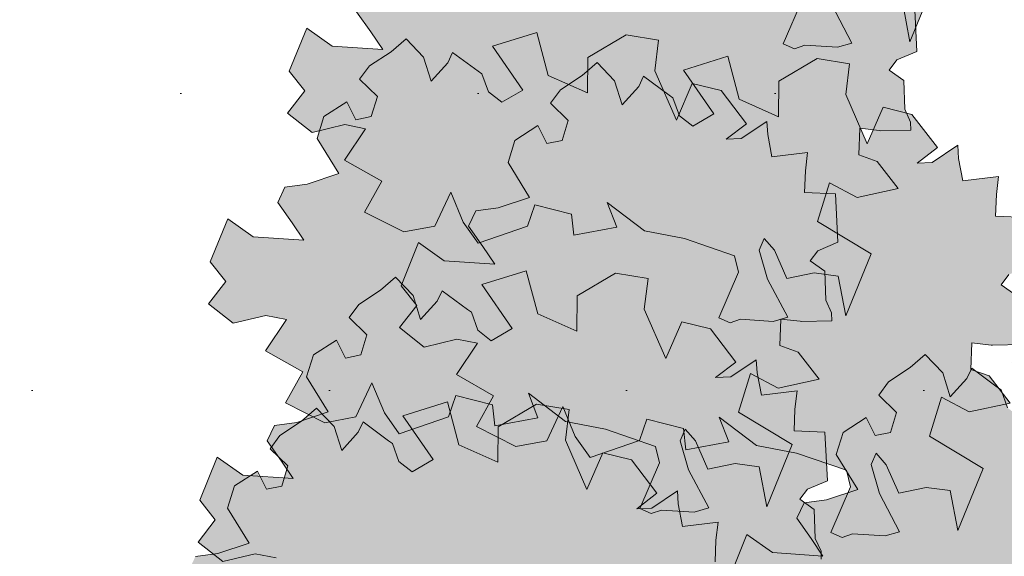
# Model space of a CAD drawing. Header units: metres. Extents: x 92403 to 95147, y 464428 to 465602.
# Tile 278 of 568: x 92436.238 to 92437.553, y 465223.874 to 465224.591. Entities that reach past the tile are written whole.
import ezdxf

# ---------------------------------------------------------------- set-up
doc = ezdxf.new("R2010")
doc.units = ezdxf.units.M
doc.layers.add('N-RO-GR-GROENSTROOK-A', color=7, linetype='CONTINUOUS', lineweight=0, true_color=0x5de817, transparency=0.7)
doc.layers.add('X-XX-AL-RMB - profiel', color=7, linetype='CONTINUOUS', lineweight=9)

msp = doc.modelspace()

# ---------------------------------------------------------------- hatches: boundary and pattern name
at = {"layer": 'N-RO-GR-GROENSTROOK-A', "transparency": 33554508}
h = msp.add_hatch(color=256, dxfattribs=at)
h.dxf.hatch_style = 1
h.paths.add_polyline_path([(92437.158469, 465224.675212), (92437.211649, 465224.665077), (92437.278526, 465224.642071), (92437.283903, 465224.620076), (92437.257559, 465224.558963), (92437.272837, 465224.552377), (92437.286598, 465224.557103), (92437.330155, 465224.554312), (92437.349571, 465224.559797), (92437.322564, 465224.610871), (92437.311594, 465224.649702), (92437.31818, 465224.66498), (92437.331769, 465224.649531), (92437.348395, 465224.611459), (92437.384778, 465224.619221), (92437.417024, 465224.614913), (92437.427063, 465224.561561), (92437.460866, 465224.644621), (92437.389331, 465224.687685), (92437.405287, 465224.739522), (92437.442432, 465224.719976), (92437.497031, 465224.73188), (92437.468903, 465224.768149), (92437.444558, 465224.776764), (92437.446047, 465224.812316), (92437.471534, 465224.809355), (92437.473599, 465224.809115), (92437.513828, 465224.809999), (92437.513595, 465224.820639), (92437.505887, 465224.837697), (92437.504636, 465224.876114), (92437.485193, 465224.890022), (92437.495385, 465224.903605), (92437.522121, 465224.914792), (92437.518861, 465224.979742), (92437.477583, 465224.981472), (92437.478793, 465225.010358), (92437.481635, 465225.034724), (92437.434057, 465225.028862), (92437.428291, 465225.058825), (92437.427207, 465225.076416), (92437.392953, 465225.053367), (92437.372891, 465225.052505), (92437.400027, 465225.073234), (92437.365997, 465225.117607), (92437.327644, 465225.127071), (92437.306345, 465225.078077), (92437.277644, 465225.144093), (92437.282739, 465225.184993), (92437.239343, 465225.192049), (92437.188144, 465225.161854), (92437.187719, 465225.114473), (92437.135381, 465225.137747), (92437.12011, 465225.195344), (92437.060815, 465225.176748), (92437.101268, 465225.118096), (92437.07328, 465225.101854), (92437.055396, 465225.115697), (92437.046782, 465225.139758), (92437.041732, 465225.143374), (92437.007676, 465225.1685), (92437.001118, 465225.154765), (92436.979027, 465225.130289), (92436.968924, 465225.162268), (92436.945507, 465225.186818), (92436.925528, 465225.169324), (92436.896647, 465225.15037), (92436.883419, 465225.132594), (92436.907162, 465225.109602), (92436.899018, 465225.082839), (92436.878549, 465225.07846), (92436.866555, 465225.102531), (92436.835823, 465225.082869), (92436.826786, 465225.053394), (92436.855514, 465225.006625), (92436.813578, 465224.99267), (92436.783763, 465224.988682), (92436.774054, 465224.968008), (92436.793209, 465224.941019), (92436.808871, 465224.917579), (92436.741443, 465224.922107), (92436.707348, 465224.946319), (92436.684125, 465224.888633), (92436.70487, 465224.862362), (92436.681781, 465224.832691), (92436.71476, 465224.806693), (92436.758111, 465224.817184), (92436.785968, 465224.811696), (92436.757951, 465224.769923), (92436.807474, 465224.74153), (92436.784687, 465224.700455), (92436.837143, 465224.673771), (92436.878562, 465224.681594), (92436.899977, 465224.727178), (92436.916501, 465224.687074), (92436.936391, 465224.659006), (92437.002356, 465224.681643), (92437.012134, 465224.71017), (92437.060763, 465224.697658), (92437.064004, 465224.669502), (92437.121407, 465224.680189), (92437.108746, 465224.713192), (92437.158481, 465224.675228)])
h = msp.add_hatch(color=256, dxfattribs=at)
h.dxf.hatch_style = 1
h.paths.add_polyline_path([(92437.072695, 465224.308944), (92437.125875, 465224.298809), (92437.192752, 465224.275803), (92437.198129, 465224.253808), (92437.171785, 465224.192695), (92437.187063, 465224.186109), (92437.200823, 465224.190835), (92437.244381, 465224.188045), (92437.263796, 465224.193529), (92437.23679, 465224.244603), (92437.22582, 465224.283435), (92437.232405, 465224.298713), (92437.245995, 465224.283264), (92437.26262, 465224.245191), (92437.299004, 465224.252953), (92437.33125, 465224.248645), (92437.341289, 465224.195294), (92437.375091, 465224.278353), (92437.303557, 465224.321417), (92437.319513, 465224.373254), (92437.356658, 465224.353709), (92437.411256, 465224.365612), (92437.383129, 465224.401881), (92437.358783, 465224.410496), (92437.360273, 465224.446048), (92437.38576, 465224.443087), (92437.387824, 465224.442848), (92437.428054, 465224.443731), (92437.42782, 465224.454372), (92437.420112, 465224.471429), (92437.418861, 465224.509846), (92437.399419, 465224.523754), (92437.409611, 465224.537337), (92437.436346, 465224.548525), (92437.433087, 465224.613474), (92437.391808, 465224.615204), (92437.393019, 465224.64409), (92437.395861, 465224.668456), (92437.348282, 465224.662594), (92437.342516, 465224.692558), (92437.341433, 465224.710148), (92437.307178, 465224.687099), (92437.287117, 465224.686238), (92437.314253, 465224.706967), (92437.280223, 465224.75134), (92437.241869, 465224.760803), (92437.220571, 465224.711809), (92437.191869, 465224.777825), (92437.196964, 465224.818725), (92437.153568, 465224.825781), (92437.10237, 465224.795586), (92437.101945, 465224.748205), (92437.049606, 465224.771479), (92437.034335, 465224.829076), (92436.975041, 465224.81048), (92437.015494, 465224.751828), (92436.987506, 465224.735586), (92436.969621, 465224.74943), (92436.961007, 465224.77349), (92436.955957, 465224.777106), (92436.921901, 465224.802232), (92436.915344, 465224.788497), (92436.893253, 465224.764021), (92436.88315, 465224.796), (92436.859732, 465224.82055), (92436.839754, 465224.803056), (92436.810872, 465224.784102), (92436.797644, 465224.766326), (92436.821387, 465224.743334), (92436.813244, 465224.716571), (92436.792775, 465224.712192), (92436.78078, 465224.736263), (92436.750048, 465224.716601), (92436.741011, 465224.687126), (92436.769739, 465224.640357), (92436.727804, 465224.626402), (92436.697989, 465224.622414), (92436.68828, 465224.601741), (92436.707434, 465224.574751), (92436.723096, 465224.551312), (92436.655668, 465224.55584), (92436.621574, 465224.580051), (92436.598351, 465224.522365), (92436.619096, 465224.496094), (92436.596006, 465224.466423), (92436.628986, 465224.440425), (92436.672337, 465224.450916), (92436.700194, 465224.445428), (92436.672177, 465224.403655), (92436.7217, 465224.375262), (92436.698913, 465224.334187), (92436.751369, 465224.307504), (92436.792787, 465224.315326), (92436.814203, 465224.360911), (92436.830727, 465224.320807), (92436.850616, 465224.292739), (92436.916582, 465224.315376), (92436.92636, 465224.343902), (92436.974988, 465224.33139), (92436.978229, 465224.303234), (92437.035632, 465224.313922), (92437.022972, 465224.346924), (92437.072707, 465224.30896)])
h = msp.add_hatch(color=256, dxfattribs=at)
h.dxf.hatch_style = 1
h.paths.add_polyline_path([(92436.967255, 465224.054148), (92437.020435, 465224.044013), (92437.087312, 465224.021008), (92437.092689, 465223.999012), (92437.066345, 465223.937899), (92437.081624, 465223.931313), (92437.095384, 465223.936039), (92437.138941, 465223.933249), (92437.158357, 465223.938734), (92437.13135, 465223.989807), (92437.12038, 465224.028639), (92437.126966, 465224.043917), (92437.140555, 465224.028468), (92437.157181, 465223.990395), (92437.193564, 465223.998158), (92437.22581, 465223.993849), (92437.23585, 465223.940498), (92437.269652, 465224.023558), (92437.198117, 465224.066622), (92437.214073, 465224.118458), (92437.251218, 465224.098913), (92437.305817, 465224.110816), (92437.277689, 465224.147086), (92437.253344, 465224.1557), (92437.254834, 465224.191252), (92437.28032, 465224.188292), (92437.282385, 465224.188052), (92437.322614, 465224.188935), (92437.322381, 465224.199576), (92437.314673, 465224.216634), (92437.313422, 465224.25505), (92437.293979, 465224.268959), (92437.304171, 465224.282542), (92437.330907, 465224.293729), (92437.327647, 465224.358679), (92437.286369, 465224.360409), (92437.287579, 465224.389295), (92437.290421, 465224.41366), (92437.242843, 465224.407798), (92437.237077, 465224.437762), (92437.235994, 465224.455353), (92437.201739, 465224.432303), (92437.181678, 465224.431442), (92437.208813, 465224.452171), (92437.174783, 465224.496544), (92437.13643, 465224.506007), (92437.115131, 465224.457014), (92437.08643, 465224.523029), (92437.091525, 465224.56393), (92437.048129, 465224.570986), (92436.99693, 465224.54079), (92436.996505, 465224.493409), (92436.944167, 465224.516683), (92436.928896, 465224.57428), (92436.869601, 465224.555685), (92436.910054, 465224.497032), (92436.882067, 465224.480791), (92436.864182, 465224.494634), (92436.855568, 465224.518694), (92436.850518, 465224.52231), (92436.816462, 465224.547437), (92436.809904, 465224.533701), (92436.787813, 465224.509226), (92436.77771, 465224.541205), (92436.754293, 465224.565754), (92436.734315, 465224.548261), (92436.705433, 465224.529307), (92436.692205, 465224.51153), (92436.715948, 465224.488538), (92436.707804, 465224.461776), (92436.687335, 465224.457396), (92436.675341, 465224.481467), (92436.644609, 465224.461805), (92436.635572, 465224.432331), (92436.6643, 465224.385561), (92436.622364, 465224.371607), (92436.592549, 465224.367619), (92436.58284, 465224.346945), (92436.601995, 465224.319955), (92436.617657, 465224.296516), (92436.550229, 465224.301044), (92436.516134, 465224.325256), (92436.492911, 465224.26757), (92436.513656, 465224.241299), (92436.490567, 465224.211628), (92436.523546, 465224.18563), (92436.566897, 465224.196121), (92436.594755, 465224.190633), (92436.566737, 465224.14886), (92436.61626, 465224.120466), (92436.593474, 465224.079391), (92436.645929, 465224.052708), (92436.687348, 465224.06053), (92436.708763, 465224.106115), (92436.725288, 465224.066011), (92436.745177, 465224.037943), (92436.811142, 465224.06058), (92436.82092, 465224.089107), (92436.869549, 465224.076594), (92436.87279, 465224.048438), (92436.930193, 465224.059126), (92436.917532, 465224.092129), (92436.967267, 465224.054164)])
h = msp.add_hatch(color=256, dxfattribs=at)
h.dxf.hatch_style = 1
h.paths.add_polyline_path([(92437.222203, 465224.0223), (92437.275383, 465224.012165), (92437.34226, 465223.989159), (92437.347637, 465223.967164), (92437.321293, 465223.906051), (92437.336571, 465223.899465), (92437.350331, 465223.904191), (92437.393889, 465223.901401), (92437.413305, 465223.906885), (92437.386298, 465223.957959), (92437.375328, 465223.996791), (92437.381914, 465224.012069), (92437.395503, 465223.99662), (92437.412129, 465223.958547), (92437.448512, 465223.966309), (92437.480758, 465223.962001), (92437.490797, 465223.90865), (92437.524599, 465223.991709), (92437.453065, 465224.034773), (92437.469021, 465224.08661), (92437.506166, 465224.067065), (92437.560765, 465224.078968), (92437.532637, 465224.115237), (92437.508291, 465224.123852), (92437.509781, 465224.159404), (92437.535268, 465224.156443), (92437.537333, 465224.156204), (92437.577562, 465224.157087), (92437.577328, 465224.167728), (92437.56962, 465224.184785), (92437.56837, 465224.223202), (92437.548927, 465224.23711), (92437.559119, 465224.250693), (92437.585855, 465224.261881), (92437.582595, 465224.32683), (92437.541317, 465224.32856), (92437.542527, 465224.357446), (92437.545369, 465224.381812), (92437.497791, 465224.37595), (92437.492025, 465224.405914), (92437.490941, 465224.423504), (92437.456687, 465224.400455), (92437.436625, 465224.399594), (92437.463761, 465224.420323), (92437.429731, 465224.464696), (92437.391377, 465224.474159), (92437.370079, 465224.425165), (92437.341378, 465224.491181), (92437.346472, 465224.532081), (92437.303077, 465224.539137), (92437.251878, 465224.508942), (92437.251453, 465224.461561), (92437.199114, 465224.484835), (92437.183843, 465224.542432), (92437.124549, 465224.523836), (92437.165002, 465224.465184), (92437.137014, 465224.448942), (92437.11913, 465224.462786), (92437.110515, 465224.486846), (92437.105466, 465224.490462), (92437.071409, 465224.515588), (92437.064852, 465224.501853), (92437.042761, 465224.477377), (92437.032658, 465224.509356), (92437.00924, 465224.533906), (92436.989262, 465224.516412), (92436.960381, 465224.497459), (92436.947152, 465224.479682), (92436.970895, 465224.45669), (92436.962752, 465224.429927), (92436.942283, 465224.425548), (92436.930288, 465224.449619), (92436.899557, 465224.429957), (92436.890519, 465224.400483), (92436.919247, 465224.353713), (92436.877312, 465224.339758), (92436.847497, 465224.33577), (92436.837788, 465224.315097), (92436.856942, 465224.288107), (92436.872604, 465224.264668), (92436.805177, 465224.269196), (92436.771082, 465224.293407), (92436.747859, 465224.235721), (92436.768604, 465224.20945), (92436.745515, 465224.179779), (92436.778494, 465224.153781), (92436.821845, 465224.164272), (92436.849702, 465224.158784), (92436.821685, 465224.117011), (92436.871208, 465224.088618), (92436.848421, 465224.047543), (92436.900877, 465224.02086), (92436.942296, 465224.028682), (92436.963711, 465224.074267), (92436.980235, 465224.034163), (92437.000125, 465224.006095), (92437.06609, 465224.028732), (92437.075868, 465224.057259), (92437.124497, 465224.044746), (92437.127738, 465224.01659), (92437.185141, 465224.027278), (92437.17248, 465224.06028), (92437.222215, 465224.022316)])
h = msp.add_hatch(color=256, dxfattribs=at)
h.dxf.hatch_style = 1
h.paths.add_polyline_path([(92436.953188, 465223.735656), (92437.006368, 465223.725521), (92437.073245, 465223.702515), (92437.078622, 465223.68052), (92437.052278, 465223.619407), (92437.067557, 465223.612821), (92437.081317, 465223.617547), (92437.124874, 465223.614757), (92437.14429, 465223.620241), (92437.117283, 465223.671315), (92437.106313, 465223.710147), (92437.112899, 465223.725425), (92437.126488, 465223.709976), (92437.143114, 465223.671903), (92437.179498, 465223.679665), (92437.211743, 465223.675357), (92437.221783, 465223.622006), (92437.255585, 465223.705065), (92437.18405, 465223.748129), (92437.200006, 465223.799966), (92437.237151, 465223.780421), (92437.29175, 465223.792324), (92437.263622, 465223.828593), (92437.239277, 465223.837208), (92437.240767, 465223.87276), (92437.266253, 465223.869799), (92437.268318, 465223.86956), (92437.308547, 465223.870443), (92437.308314, 465223.881084), (92437.300606, 465223.898141), (92437.299355, 465223.936558), (92437.279913, 465223.950466), (92437.290104, 465223.964049), (92437.31684, 465223.975237), (92437.31358, 465224.040186), (92437.272302, 465224.041916), (92437.273513, 465224.070802), (92437.276354, 465224.095168), (92437.228776, 465224.089306), (92437.22301, 465224.11927), (92437.221927, 465224.13686), (92437.187672, 465224.113811), (92437.167611, 465224.11295), (92437.194746, 465224.133679), (92437.160716, 465224.178052), (92437.122363, 465224.187515), (92437.101065, 465224.138521), (92437.072363, 465224.204537), (92437.077458, 465224.245437), (92437.034062, 465224.252493), (92436.982864, 465224.222298), (92436.982438, 465224.174917), (92436.9301, 465224.198191), (92436.914829, 465224.255788), (92436.855534, 465224.237192), (92436.895987, 465224.17854), (92436.868, 465224.162299), (92436.850115, 465224.176142), (92436.841501, 465224.200202), (92436.836451, 465224.203818), (92436.802395, 465224.228944), (92436.795838, 465224.215209), (92436.773746, 465224.190733), (92436.763643, 465224.222712), (92436.740226, 465224.247262), (92436.720248, 465224.229768), (92436.691366, 465224.210815), (92436.678138, 465224.193038), (92436.701881, 465224.170046), (92436.693737, 465224.143283), (92436.673268, 465224.138904), (92436.661274, 465224.162975), (92436.630542, 465224.143313), (92436.621505, 465224.113839), (92436.650233, 465224.067069), (92436.608297, 465224.053114), (92436.578482, 465224.049126), (92436.568774, 465224.028453), (92436.587928, 465224.001463), (92436.60359, 465223.978024), (92436.536162, 465223.982552), (92436.502067, 465224.006763), (92436.478844, 465223.949077), (92436.499589, 465223.922807), (92436.4765, 465223.893135), (92436.509479, 465223.867137), (92436.55283, 465223.877628), (92436.580688, 465223.87214), (92436.55267, 465223.830368), (92436.602194, 465223.801974), (92436.579407, 465223.760899), (92436.631863, 465223.734216), (92436.673281, 465223.742038), (92436.694697, 465223.787623), (92436.711221, 465223.747519), (92436.73111, 465223.719451), (92436.797076, 465223.742088), (92436.806853, 465223.770615), (92436.855482, 465223.758102), (92436.858723, 465223.729946), (92436.916126, 465223.740634), (92436.903465, 465223.773636), (92436.9532, 465223.735672)])
h = msp.add_hatch(color=256, dxfattribs=at)
h.dxf.hatch_style = 1
h.paths.add_polyline_path([(92437.660397, 465223.632146), (92437.713577, 465223.622011), (92437.780454, 465223.599005), (92437.785831, 465223.57701), (92437.759487, 465223.515897), (92437.774766, 465223.509311), (92437.788526, 465223.514037), (92437.832083, 465223.511247), (92437.851499, 465223.516731), (92437.824492, 465223.567805), (92437.813522, 465223.606637), (92437.820108, 465223.621915), (92437.833697, 465223.606466), (92437.850323, 465223.568393), (92437.886706, 465223.576155), (92437.918952, 465223.571847), (92437.928992, 465223.518496), (92437.962794, 465223.601555), (92437.891259, 465223.644619), (92437.907215, 465223.696456), (92437.94436, 465223.676911), (92437.998959, 465223.688814), (92437.970831, 465223.725083), (92437.946486, 465223.733698), (92437.947976, 465223.76925), (92437.973462, 465223.766289), (92437.975527, 465223.76605), (92438.015756, 465223.766933), (92438.015523, 465223.777574), (92438.007815, 465223.794631), (92438.006564, 465223.833048), (92437.987121, 465223.846956), (92437.997313, 465223.860539), (92438.024049, 465223.871727), (92438.020789, 465223.936676), (92437.979511, 465223.938406), (92437.980721, 465223.967292), (92437.983563, 465223.991658), (92437.935985, 465223.985796), (92437.930219, 465224.01576), (92437.929136, 465224.03335), (92437.894881, 465224.010301), (92437.87482, 465224.00944), (92437.901955, 465224.030169), (92437.867925, 465224.074542), (92437.829572, 465224.084005), (92437.808273, 465224.035011), (92437.779572, 465224.101027), (92437.784667, 465224.141927), (92437.741271, 465224.148983), (92437.690072, 465224.118788), (92437.689647, 465224.071407), (92437.637309, 465224.094681), (92437.622038, 465224.152278), (92437.562743, 465224.133682), (92437.603196, 465224.07503), (92437.575209, 465224.058788), (92437.557324, 465224.072631), (92437.54871, 465224.096692), (92437.54366, 465224.100308), (92437.509604, 465224.125434), (92437.503046, 465224.111699), (92437.480955, 465224.087223), (92437.470852, 465224.119202), (92437.447435, 465224.143752), (92437.427457, 465224.126258), (92437.398575, 465224.107304), (92437.385347, 465224.089528), (92437.40909, 465224.066536), (92437.400946, 465224.039773), (92437.380477, 465224.035394), (92437.368483, 465224.059465), (92437.337751, 465224.039803), (92437.328714, 465224.010328), (92437.357442, 465223.963559), (92437.315506, 465223.949604), (92437.285691, 465223.945616), (92437.275982, 465223.924943), (92437.295137, 465223.897953), (92437.310799, 465223.874514), (92437.243371, 465223.879042), (92437.209276, 465223.903253), (92437.186053, 465223.845567), (92437.206798, 465223.819296), (92437.183709, 465223.789625), (92437.216688, 465223.763627), (92437.260039, 465223.774118), (92437.287897, 465223.76863), (92437.259879, 465223.726857), (92437.309402, 465223.698464), (92437.286616, 465223.657389), (92437.339071, 465223.630705), (92437.38049, 465223.638528), (92437.401905, 465223.684113), (92437.41843, 465223.644009), (92437.438319, 465223.61594), (92437.504284, 465223.638577), (92437.514062, 465223.667104), (92437.562691, 465223.654592), (92437.565932, 465223.626436), (92437.623335, 465223.637124), (92437.610674, 465223.670126), (92437.660409, 465223.632162)])
h = msp.add_hatch(color=256, dxfattribs=at)
h.dxf.hatch_style = 1
h.paths.add_polyline_path([(92436.847749, 465223.560484), (92436.900929, 465223.550349), (92436.967806, 465223.527344), (92436.973183, 465223.505348), (92436.946839, 465223.444235), (92436.962117, 465223.437649), (92436.975877, 465223.442375), (92437.019435, 465223.439585), (92437.038851, 465223.44507), (92437.011844, 465223.496143), (92437.000874, 465223.534975), (92437.00746, 465223.550253), (92437.021049, 465223.534804), (92437.037674, 465223.496731), (92437.074058, 465223.504493), (92437.106304, 465223.500185), (92437.116343, 465223.446834), (92437.150145, 465223.529894), (92437.078611, 465223.572958), (92437.094567, 465223.624794), (92437.131712, 465223.605249), (92437.186311, 465223.617152), (92437.158183, 465223.653422), (92437.133837, 465223.662036), (92437.135327, 465223.697588), (92437.160814, 465223.694628), (92437.162879, 465223.694388), (92437.203108, 465223.695271), (92437.202874, 465223.705912), (92437.195166, 465223.72297), (92437.193915, 465223.761386), (92437.174473, 465223.775294), (92437.184665, 465223.788877), (92437.211401, 465223.800065), (92437.208141, 465223.865015), (92437.166863, 465223.866744), (92437.168073, 465223.89563), (92437.170915, 465223.919996), (92437.123337, 465223.914134), (92437.11757, 465223.944098), (92437.116487, 465223.961689), (92437.082232, 465223.938639), (92437.062171, 465223.937778), (92437.089307, 465223.958507), (92437.055277, 465224.00288), (92437.016923, 465224.012343), (92436.995625, 465223.963349), (92436.966923, 465224.029365), (92436.972018, 465224.070265), (92436.928623, 465224.077321), (92436.877424, 465224.047126), (92436.876999, 465223.999745), (92436.82466, 465224.023019), (92436.809389, 465224.080616), (92436.750095, 465224.06202), (92436.790548, 465224.003368), (92436.76256, 465223.987127), (92436.744675, 465224.00097), (92436.736061, 465224.02503), (92436.731011, 465224.028646), (92436.696955, 465224.053773), (92436.690398, 465224.040037), (92436.668307, 465224.015562), (92436.658204, 465224.04754), (92436.634786, 465224.07209), (92436.614808, 465224.054596), (92436.585926, 465224.035643), (92436.572698, 465224.017866), (92436.596441, 465223.994874), (92436.588298, 465223.968112), (92436.567829, 465223.963732), (92436.555834, 465223.987803), (92436.525102, 465223.968141), (92436.516065, 465223.938667), (92436.544793, 465223.891897), (92436.502858, 465223.877942), (92436.473043, 465223.873955), (92436.463334, 465223.853281), (92436.482488, 465223.826291), (92436.49815, 465223.802852), (92436.430722, 465223.80738), (92436.396628, 465223.831591), (92436.373405, 465223.773906), (92436.39415, 465223.747635), (92436.37106, 465223.717963), (92436.40404, 465223.691966), (92436.447391, 465223.702457), (92436.475248, 465223.696968), (92436.447231, 465223.655196), (92436.496754, 465223.626802), (92436.473967, 465223.585727), (92436.526423, 465223.559044), (92436.567842, 465223.566866), (92436.589257, 465223.612451), (92436.605781, 465223.572347), (92436.62567, 465223.544279), (92436.691636, 465223.566916), (92436.701414, 465223.595443), (92436.750042, 465223.58293), (92436.753284, 465223.554774), (92436.810686, 465223.565462), (92436.798026, 465223.598464), (92436.847761, 465223.5605)])
at = {"layer": 'X-XX-AL-RMB - profiel', "true_color": 0x1a4a17, "transparency": 33554687}
h = msp.add_hatch(dxfattribs=at)
h.set_pattern_fill('AGR-GRAS_SPORTVELD', color=99, scale=0.5, pattern_type=2)
h.set_pattern_definition([(0, (-2044.0062, 1725.29212), (0.1984375, 0.396875), [0, -0.396875])])
h.paths.add_polyline_path([(92438.365593, 465225.208142), (92431.769312, 465225.208142), (92431.769312, 465221.342343), (92438.365593, 465221.342343)])

# ---------------------------------------------------------------- linework, layer by layer
at = {"layer": 'X-XX-AL-RMB - profiel', "color": 251}
for points in [[(92437.417024, 465224.614913), (92437.427063, 465224.561561), (92437.460866, 465224.644621)], [(92436.68828, 465224.601741), (92436.707434, 465224.574751), (92436.723096, 465224.551312), (92436.655668, 465224.55584), (92436.621574, 465224.580051), (92436.598351, 465224.522365), (92436.619096, 465224.496094), (92436.596006, 465224.466423), (92436.628986, 465224.440425), (92436.672337, 465224.450916), (92436.700194, 465224.445428), (92436.672177, 465224.403655), (92436.7217, 465224.375262), (92436.698913, 465224.334187), (92436.751369, 465224.307504), (92436.792787, 465224.315326), (92436.814203, 465224.360911), (92436.830727, 465224.320807), (92436.850616, 465224.292739), (92436.916582, 465224.315376), (92436.92636, 465224.343902), (92436.974988, 465224.33139), (92436.978229, 465224.303234), (92437.035632, 465224.313922), (92437.022972, 465224.346924), (92437.072707, 465224.30896), (92437.072695, 465224.308944), (92437.125875, 465224.298809), (92437.192752, 465224.275803), (92437.198129, 465224.253808), (92437.171785, 465224.192695), (92437.187063, 465224.186109), (92437.200823, 465224.190835), (92437.244381, 465224.188045), (92437.263796, 465224.193529), (92437.23679, 465224.244603), (92437.22582, 465224.283435), (92437.232405, 465224.298713), (92437.245995, 465224.283264), (92437.26262, 465224.245191), (92437.299004, 465224.252953), (92437.33125, 465224.248645), (92437.341289, 465224.195294), (92437.375091, 465224.278353), (92437.303557, 465224.321417), (92437.319513, 465224.373254), (92437.356658, 465224.353709), (92437.411256, 465224.365612), (92437.383129, 465224.401881), (92437.358783, 465224.410496), (92437.360273, 465224.446048), (92437.38576, 465224.443087), (92437.387824, 465224.442848), (92437.428054, 465224.443731), (92437.42782, 465224.454372), (92437.420112, 465224.471429), (92437.418861, 465224.509846), (92437.399419, 465224.523754), (92437.409611, 465224.537337), (92437.436346, 465224.548525), (92437.433087, 465224.613474)], [(92437.283903, 465224.620076), (92437.257559, 465224.558963), (92437.272837, 465224.552377), (92437.286598, 465224.557103), (92437.330155, 465224.554312), (92437.349571, 465224.559797), (92437.322564, 465224.610871)], [(92437.582595, 465224.32683), (92437.541317, 465224.32856), (92437.542527, 465224.357446), (92437.545369, 465224.381812), (92437.497791, 465224.37595), (92437.492025, 465224.405914), (92437.490941, 465224.423504), (92437.456687, 465224.400455), (92437.436625, 465224.399594), (92437.463761, 465224.420323), (92437.429731, 465224.464696), (92437.391377, 465224.474159), (92437.370079, 465224.425165), (92437.341378, 465224.491181), (92437.346472, 465224.532081), (92437.303077, 465224.539137), (92437.251878, 465224.508942), (92437.251453, 465224.461561), (92437.199114, 465224.484835), (92437.183843, 465224.542432), (92437.124549, 465224.523836), (92437.165002, 465224.465184), (92437.137014, 465224.448942), (92437.11913, 465224.462786), (92437.110515, 465224.486846), (92437.105466, 465224.490462), (92437.071409, 465224.515588), (92437.064852, 465224.501853), (92437.042761, 465224.477377), (92437.032658, 465224.509356), (92437.00924, 465224.533906), (92436.989262, 465224.516412), (92436.960381, 465224.497459), (92436.947152, 465224.479682), (92436.970895, 465224.45669), (92436.962752, 465224.429927), (92436.942283, 465224.425548), (92436.930288, 465224.449619), (92436.899557, 465224.429957), (92436.890519, 465224.400483), (92436.919247, 465224.353713), (92436.877312, 465224.339758), (92436.847497, 465224.33577), (92436.837788, 465224.315097), (92436.856942, 465224.288107), (92436.872604, 465224.264668), (92436.805177, 465224.269196), (92436.771082, 465224.293407), (92436.747859, 465224.235721), (92436.768604, 465224.20945), (92436.745515, 465224.179779), (92436.778494, 465224.153781), (92436.821845, 465224.164272), (92436.849702, 465224.158784), (92436.821685, 465224.117011), (92436.871208, 465224.088618), (92436.848421, 465224.047543), (92436.900877, 465224.02086), (92436.942296, 465224.028682), (92436.963711, 465224.074267), (92436.980235, 465224.034163), (92437.000125, 465224.006095), (92437.06609, 465224.028732), (92437.075868, 465224.057259), (92437.124497, 465224.044746), (92437.127738, 465224.01659), (92437.185141, 465224.027278), (92437.17248, 465224.06028), (92437.222215, 465224.022316), (92437.222203, 465224.0223), (92437.275383, 465224.012165), (92437.34226, 465223.989159), (92437.347637, 465223.967164), (92437.321293, 465223.906051), (92437.336571, 465223.899465), (92437.350331, 465223.904191), (92437.393889, 465223.901401), (92437.413305, 465223.906885), (92437.386298, 465223.957959), (92437.375328, 465223.996791), (92437.381914, 465224.012069), (92437.395503, 465223.99662), (92437.412129, 465223.958547), (92437.448512, 465223.966309), (92437.480758, 465223.962001), (92437.490797, 465223.90865), (92437.524599, 465223.991709), (92437.453065, 465224.034773), (92437.469021, 465224.08661), (92437.506166, 465224.067065), (92437.560765, 465224.078968), (92437.532637, 465224.115237), (92437.508291, 465224.123852), (92437.509781, 465224.159404), (92437.535268, 465224.156443), (92437.537333, 465224.156204), (92437.577562, 465224.157087)], [(92437.308547, 465223.870443), (92437.308314, 465223.881084), (92437.300606, 465223.898141), (92437.299355, 465223.936558), (92437.279913, 465223.950466), (92437.290104, 465223.964049), (92437.31684, 465223.975237), (92437.31358, 465224.040186), (92437.272302, 465224.041916), (92437.273513, 465224.070802), (92437.276354, 465224.095168), (92437.228776, 465224.089306), (92437.22301, 465224.11927), (92437.221927, 465224.13686), (92437.187672, 465224.113811), (92437.167611, 465224.11295), (92437.194746, 465224.133679), (92437.160716, 465224.178052), (92437.122363, 465224.187515), (92437.101065, 465224.138521), (92437.072363, 465224.204537), (92437.077458, 465224.245437), (92437.034062, 465224.252493), (92436.982864, 465224.222298), (92436.982438, 465224.174917), (92436.9301, 465224.198191), (92436.914829, 465224.255788), (92436.855534, 465224.237192), (92436.895987, 465224.17854), (92436.868, 465224.162299), (92436.850115, 465224.176142), (92436.841501, 465224.200202), (92436.836451, 465224.203818), (92436.802395, 465224.228944), (92436.795838, 465224.215209), (92436.773746, 465224.190733), (92436.763643, 465224.222712), (92436.740226, 465224.247262), (92436.720248, 465224.229768), (92436.691366, 465224.210815), (92436.678138, 465224.193038), (92436.701881, 465224.170046), (92436.693737, 465224.143283), (92436.673268, 465224.138904), (92436.661274, 465224.162975), (92436.630542, 465224.143313), (92436.621505, 465224.113839), (92436.650233, 465224.067069), (92436.608297, 465224.053114), (92436.578482, 465224.049126), (92436.568774, 465224.028453), (92436.587928, 465224.001463), (92436.60359, 465223.978024), (92436.536162, 465223.982552), (92436.502067, 465224.006763), (92436.478844, 465223.949077), (92436.499589, 465223.922807), (92436.4765, 465223.893135), (92436.509479, 465223.867137), (92436.55283, 465223.877628), (92436.580688, 465223.87214)], [(92437.56837, 465224.223202), (92437.548927, 465224.23711), (92437.559119, 465224.250693)], [(92437.557324, 465224.072631), (92437.54871, 465224.096692), (92437.54366, 465224.100308), (92437.509604, 465224.125434), (92437.503046, 465224.111699), (92437.480955, 465224.087223), (92437.470852, 465224.119202), (92437.447435, 465224.143752), (92437.427457, 465224.126258), (92437.398575, 465224.107304), (92437.385347, 465224.089528), (92437.40909, 465224.066536), (92437.400946, 465224.039773), (92437.380477, 465224.035394), (92437.368483, 465224.059465), (92437.337751, 465224.039803), (92437.328714, 465224.010328), (92437.357442, 465223.963559), (92437.315506, 465223.949604), (92437.285691, 465223.945616), (92437.275982, 465223.924943), (92437.295137, 465223.897953), (92437.310799, 465223.874514), (92437.243371, 465223.879042), (92437.209276, 465223.903253), (92437.186053, 465223.845567)], [(92437.166863, 465223.866744), (92437.168073, 465223.89563), (92437.170915, 465223.919996), (92437.123337, 465223.914134), (92437.11757, 465223.944098), (92437.116487, 465223.961689), (92437.082232, 465223.938639), (92437.062171, 465223.937778), (92437.089307, 465223.958507), (92437.055277, 465224.00288), (92437.016923, 465224.012343), (92436.995625, 465223.963349), (92436.966923, 465224.029365), (92436.972018, 465224.070265), (92436.928623, 465224.077321), (92436.877424, 465224.047126), (92436.876999, 465223.999745), (92436.82466, 465224.023019), (92436.809389, 465224.080616), (92436.750095, 465224.06202), (92436.790548, 465224.003368), (92436.76256, 465223.987127), (92436.744675, 465224.00097), (92436.736061, 465224.02503), (92436.731011, 465224.028646), (92436.696955, 465224.053773), (92436.690398, 465224.040037), (92436.668307, 465224.015562), (92436.658204, 465224.04754), (92436.634786, 465224.07209), (92436.614808, 465224.054596), (92436.585926, 465224.035643), (92436.572698, 465224.017866), (92436.596441, 465223.994874), (92436.588298, 465223.968112), (92436.567829, 465223.963732), (92436.555834, 465223.987803), (92436.525102, 465223.968141), (92436.516065, 465223.938667), (92436.544793, 465223.891897), (92436.502858, 465223.877942), (92436.473043, 465223.873955)]]:
    msp.add_lwpolyline(points, dxfattribs=at)
msp.add_lwpolyline([(92436.967255, 465224.054148), (92437.020435, 465224.044013), (92437.087312, 465224.021008), (92437.092689, 465223.999012), (92437.066345, 465223.937899), (92437.081624, 465223.931313), (92437.095384, 465223.936039), (92437.138941, 465223.933249), (92437.158357, 465223.938734), (92437.13135, 465223.989807), (92437.12038, 465224.028639), (92437.126966, 465224.043917), (92437.140555, 465224.028468), (92437.157181, 465223.990395), (92437.193564, 465223.998158), (92437.22581, 465223.993849), (92437.23585, 465223.940498), (92437.269652, 465224.023558), (92437.198117, 465224.066622), (92437.214073, 465224.118458), (92437.251218, 465224.098913), (92437.305817, 465224.110816), (92437.277689, 465224.147086), (92437.253344, 465224.1557), (92437.254834, 465224.191252), (92437.28032, 465224.188292), (92437.282385, 465224.188052), (92437.322614, 465224.188935), (92437.322381, 465224.199576), (92437.314673, 465224.216634), (92437.313422, 465224.25505), (92437.293979, 465224.268959), (92437.304171, 465224.282542), (92437.330907, 465224.293729), (92437.327647, 465224.358679), (92437.286369, 465224.360409), (92437.287579, 465224.389295), (92437.290421, 465224.41366), (92437.242843, 465224.407798), (92437.237077, 465224.437762), (92437.235994, 465224.455353), (92437.201739, 465224.432303), (92437.181678, 465224.431442), (92437.208813, 465224.452171), (92437.174783, 465224.496544), (92437.13643, 465224.506007), (92437.115131, 465224.457014), (92437.08643, 465224.523029), (92437.091525, 465224.56393), (92437.048129, 465224.570986), (92436.99693, 465224.54079), (92436.996505, 465224.493409), (92436.944167, 465224.516683), (92436.928896, 465224.57428), (92436.869601, 465224.555685), (92436.910054, 465224.497032), (92436.882067, 465224.480791), (92436.864182, 465224.494634), (92436.855568, 465224.518694), (92436.850518, 465224.52231), (92436.816462, 465224.547437), (92436.809904, 465224.533701), (92436.787813, 465224.509226), (92436.77771, 465224.541205), (92436.754293, 465224.565754), (92436.734315, 465224.548261), (92436.705433, 465224.529307), (92436.692205, 465224.51153), (92436.715948, 465224.488538), (92436.707804, 465224.461776), (92436.687335, 465224.457396), (92436.675341, 465224.481467), (92436.644609, 465224.461805), (92436.635572, 465224.432331), (92436.6643, 465224.385561), (92436.622364, 465224.371607), (92436.592549, 465224.367619), (92436.58284, 465224.346945), (92436.601995, 465224.319955), (92436.617657, 465224.296516), (92436.550229, 465224.301044), (92436.516134, 465224.325256), (92436.492911, 465224.26757), (92436.513656, 465224.241299), (92436.490567, 465224.211628), (92436.523546, 465224.18563), (92436.566897, 465224.196121), (92436.594755, 465224.190633), (92436.566737, 465224.14886), (92436.61626, 465224.120466), (92436.593474, 465224.079391), (92436.645929, 465224.052708), (92436.687348, 465224.06053), (92436.708763, 465224.106115), (92436.725288, 465224.066011), (92436.745177, 465224.037943), (92436.811142, 465224.06058), (92436.82092, 465224.089107), (92436.869549, 465224.076594), (92436.87279, 465224.048438), (92436.930193, 465224.059126), (92436.917532, 465224.092129), (92436.967267, 465224.054164)], close=True, dxfattribs=at)

doc.saveas('drawing.dxf')
